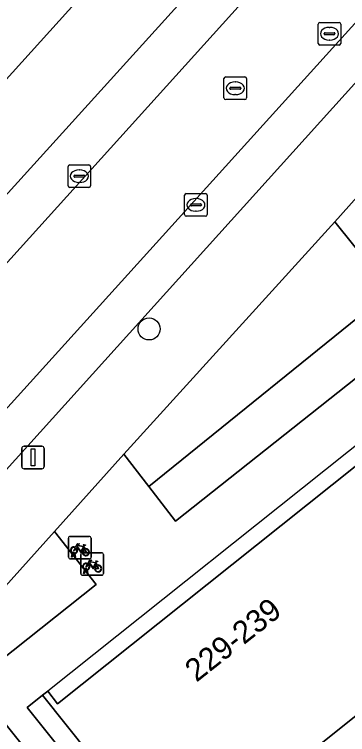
# Model space of a CAD drawing. Extents: x 159039 to 160102, y 381214 to 382524.
# Drawn here: x 159564.93 to 159579.68, y 381716.23 to 381748.12 of the extents above; entities that cross this region are included whole.
import ezdxf

# ---------------------------------------------------------------- set-up
doc = ezdxf.new("R2010")
doc.units = 0
for name, color, linetype in [('IMGEO_Boom', 7, 'Continuous'), ('IMGEO_Erf', 7, 'Continuous'), ('IMGEO_Fietsenrek', 7, 'Continuous'), ('IMGEO_Groenvoorziening', 7, 'Continuous'), ('IMGEO_Haag', 7, 'Continuous'), ('IMGEO_Kolk', 7, 'Continuous'), ('IMGEO_Lichtmast', 7, 'Continuous'), ('IMGEO_Pand', 7, 'Continuous'), ('IMGEO_Pand_nummerreeks', 7, 'Continuous'), ('IMGEO_Pand_overbouw', 7, 'Continuous'), ('IMGEO_Parkeervlak_open', 7, 'Continuous'), ('IMGEO_Rijbaan_lokaal_open', 7, 'Continuous'), ('IMGEO_Rioolput', 7, 'Continuous'), ('IMGEO_Voetpad_open', 7, 'Continuous')]:
    doc.layers.add(name, color=color, linetype=linetype)

msp = doc.modelspace()

# ---------------------------------------------------------------- linework, layer by layer
at = {"layer": 'IMGEO_Boom'}
msp.add_circle((159570.892, 381734.194), 0.489, dxfattribs=at)
at = {"layer": 'IMGEO_Erf'}
for points in [[(159524.837, 381701.556), (159532.504, 381709.756), (159583.281, 381765.969), (159588.398, 381771.639)], [(159600.7, 381733.542), (159594.499, 381728.591), (159592.826, 381727.256), (159586.593, 381722.28), (159587.032, 381721.737), (159587.634, 381720.991), (159587.427, 381720.82), (159586.826, 381721.573), (159586.386, 381722.126), (159580.196, 381717.178), (159578.514, 381715.834), (159572.255, 381710.832), (159572.692, 381710.285), (159572.587, 381710.201), (159572.458, 381710.098), (159571.787, 381709.562), (159573.118, 381707.9), (159573.794, 381708.392), (159616.964, 381742.797)]]:
    msp.add_lwpolyline(points, dxfattribs=at)
at = {"layer": 'IMGEO_Fietsenrek'}
for p, q in [((159567.323, 381724.083), (159567.323, 381724.924)), ((159567.323, 381724.924), (159567.323, 381724.083)), ((159567.398, 381725.008), (159568.239, 381725.008)), ((159568.239, 381725.008), (159567.398, 381725.008)), ((159568.323, 381724.933), (159568.323, 381724.092)), ((159568.323, 381724.092), (159568.323, 381724.933)), ((159568.01, 381724.557), (159568.046, 381724.462)), ((159567.45, 381724.092), (159567.489, 381724.252)), ((159567.519, 381724.24), (159567.484, 381724.092)), ((159567.561, 381724.264), (159567.56, 381724.268)), ((159567.592, 381724.275), (159567.593, 381724.268)), ((159567.6, 381724.238), (159567.635, 381724.092)), ((159567.941, 381724.286), (159568.782, 381724.286)), ((159568.782, 381724.286), (159567.941, 381724.286)), ((159568.248, 381724.008), (159567.407, 381724.008)), ((159567.407, 381724.008), (159568.248, 381724.008)), ((159567.484, 381724.092), (159567.45, 381724.092)), ((159567.602, 381724.092), (159567.568, 381724.234)), ((159567.635, 381724.092), (159567.602, 381724.092)), ((159567.866, 381723.361), (159567.866, 381724.202)), ((159567.866, 381724.202), (159567.866, 381723.361)), ((159568.866, 381724.211), (159568.866, 381723.37)), ((159568.866, 381723.37), (159568.866, 381724.211)), ((159568.553, 381723.835), (159568.589, 381723.74)), ((159568.791, 381723.286), (159567.95, 381723.286)), ((159567.95, 381723.286), (159568.791, 381723.286)), ((159567.993, 381723.37), (159568.032, 381723.53)), ((159568.027, 381723.37), (159567.993, 381723.37)), ((159568.062, 381723.518), (159568.027, 381723.37)), ((159568.104, 381723.542), (159568.103, 381723.546)), ((159568.145, 381723.37), (159568.111, 381723.512)), ((159568.135, 381723.553), (159568.136, 381723.546)), ((159568.143, 381723.516), (159568.178, 381723.37)), ((159568.178, 381723.37), (159568.145, 381723.37))]:
    msp.add_line(p, q, dxfattribs=at)
for points in [[(159567.636, 381724.534), (159567.731, 381724.698), (159567.817, 381724.684), (159567.819, 381724.675), (159567.763, 381724.664), (159567.736, 381724.619), (159567.992, 381724.578)], [(159567.979, 381724.553), (159567.722, 381724.594), (159567.705, 381724.565), (159567.872, 381724.345), (159567.979, 381724.553)], [(159567.992, 381724.578), (159568.017, 381724.627), (159568.011, 381724.631), (159567.988, 381724.635), (159567.976, 381724.642), (159567.975, 381724.645), (159567.977, 381724.65), (159568.072, 381724.635), (159568.074, 381724.625), (159568.064, 381724.612), (159568.052, 381724.606), (159568.038, 381724.612), (159568.01, 381724.557)], [(159567.657, 381724.482), (159567.605, 381724.392), (159567.565, 381724.367), (159567.566, 381724.414), (159567.621, 381724.508)], [(159567.932, 381724.29), (159567.882, 381724.29), (159567.691, 381724.541), (159567.672, 381724.509)], [(159568.027, 381724.455), (159567.997, 381724.532), (159567.888, 381724.314), (159567.931, 381724.314)], [(159567.961, 381724.314), (159568.081, 381724.313), (159568.037, 381724.427)], [(159568.057, 381724.434), (159568.112, 381724.289), (159567.962, 381724.289)], [(159568.179, 381723.812), (159568.274, 381723.976), (159568.36, 381723.962), (159568.362, 381723.953), (159568.306, 381723.942), (159568.279, 381723.897), (159568.535, 381723.856)], [(159568.535, 381723.856), (159568.56, 381723.905), (159568.554, 381723.909), (159568.531, 381723.913), (159568.519, 381723.92), (159568.518, 381723.923), (159568.52, 381723.928), (159568.615, 381723.913), (159568.617, 381723.903), (159568.607, 381723.89), (159568.595, 381723.884), (159568.581, 381723.89), (159568.553, 381723.835)], [(159568.2, 381723.76), (159568.148, 381723.67), (159568.108, 381723.645), (159568.109, 381723.692), (159568.164, 381723.786)], [(159568.475, 381723.568), (159568.425, 381723.568), (159568.234, 381723.819), (159568.215, 381723.787)], [(159568.522, 381723.831), (159568.265, 381723.872), (159568.248, 381723.843), (159568.415, 381723.623), (159568.522, 381723.831)], [(159568.57, 381723.733), (159568.54, 381723.81), (159568.431, 381723.592), (159568.474, 381723.592)], [(159568.504, 381723.592), (159568.624, 381723.591), (159568.58, 381723.705)], [(159568.6, 381723.712), (159568.655, 381723.567), (159568.505, 381723.567)]]:
    msp.add_lwpolyline(points, dxfattribs=at)
for centre, radius, start, end in [((159567.401, 381724.93), 0.0779, 92.4484, 184.2845), ((159567.401, 381724.93), 0.0779, 92.4484, 184.2845), ((159568.245, 381724.93), 0.0779, 2.4484, 94.2845), ((159568.245, 381724.93), 0.0779, 2.4484, 94.2845), ((159567.563, 381724.393), 0.159, 62.6766, 242.1369), ((159567.563, 381724.393), 0.129, 63.3192, 238.903), ((159567.543, 381724.264), 0.0499, 12.8025, 158.6934), ((159567.563, 381724.393), 0.159, 253.9967, 271.7867), ((159567.543, 381724.264), 0.0174, 12.8025, 163.4502), ((159567.563, 381724.393), 0.129, 253.415, 269.0204), ((159567.563, 381724.393), 0.129, 283.6043, 43.4302), ((159567.563, 381724.393), 0.159, 283.5766, 46.6042), ((159567.944, 381724.208), 0.0779, 92.4484, 184.2845), ((159567.944, 381724.208), 0.0779, 92.4484, 184.2845), ((159568.09, 381724.309), 0.159, 113.3408, 178.3217), ((159568.09, 381724.309), 0.159, 187.0065, 105.7708), ((159568.09, 381724.309), 0.129, 113.923, 177.9556), ((159568.09, 381724.309), 0.129, 188.6715, 104.5883), ((159568.788, 381724.208), 0.0779, 2.4484, 94.2845), ((159568.788, 381724.208), 0.0779, 2.4484, 94.2845), ((159567.401, 381724.086), 0.0779, 182.4484, 274.2845), ((159567.401, 381724.086), 0.0779, 182.4484, 274.2845), ((159568.245, 381724.086), 0.0779, 272.4484, 4.2845), ((159568.245, 381724.086), 0.0779, 272.4484, 4.2845), ((159568.106, 381723.671), 0.159, 62.6766, 242.1369), ((159568.106, 381723.671), 0.129, 63.3192, 238.903), ((159568.106, 381723.671), 0.129, 283.6043, 43.4302), ((159568.106, 381723.671), 0.159, 283.5766, 46.6042), ((159568.633, 381723.587), 0.159, 113.3408, 178.3217), ((159568.633, 381723.587), 0.159, 187.0065, 105.7708), ((159568.633, 381723.587), 0.129, 113.923, 177.9556), ((159568.633, 381723.587), 0.129, 188.6715, 104.5883), ((159567.944, 381723.364), 0.0779, 182.4484, 274.2845), ((159567.944, 381723.364), 0.0779, 182.4484, 274.2845), ((159568.086, 381723.542), 0.0499, 12.8025, 158.6934), ((159568.106, 381723.671), 0.159, 253.9967, 271.7867), ((159568.086, 381723.542), 0.0174, 12.8025, 163.4502), ((159568.106, 381723.671), 0.129, 253.415, 269.0204), ((159568.788, 381723.364), 0.0779, 272.4484, 4.2845), ((159568.788, 381723.364), 0.0779, 272.4484, 4.2845)]:
    msp.add_arc(centre, radius, start, end, dxfattribs=at)
at = {"layer": 'IMGEO_Groenvoorziening'}
for points in [[(159569.772, 381728.646), (159570.881, 381727.211), (159581.579, 381735.87), (159579.116, 381738.929)], [(159572.06, 381725.685), (159582.875, 381734.26), (159581.579, 381735.87), (159570.881, 381727.211)], [(159560.25, 381715.4), (159570.549, 381705.912), (159572.179, 381707.164), (159563.051, 381718.519), (159568.551, 381722.872), (159566.699, 381725.224), (159560.033, 381717.807)], [(159566.17, 381717.985), (159565.488, 381717.432), (159571.787, 381709.562), (159572.458, 381710.098)]]:
    msp.add_lwpolyline(points, close=True, dxfattribs=at)
at = {"layer": 'IMGEO_Haag'}
msp.add_lwpolyline([(159572.06, 381725.685), (159582.875, 381734.26), (159581.579, 381735.87), (159570.881, 381727.211)], close=True, dxfattribs=at)
at = {"layer": 'IMGEO_Kolk'}
for p, q in [((159567.376, 381741.456), (159568.228, 381741.456)), ((159567.301, 381740.53), (159567.301, 381741.382)), ((159567.789, 381741.236), (159567.814, 381741.236)), ((159568.302, 381741.382), (159568.302, 381740.53)), ((159567.56, 381740.95), (159567.56, 381740.962)), ((159567.998, 381740.913), (159567.6, 381740.913)), ((159567.603, 381740.999), (159568.001, 381740.999)), ((159568.044, 381740.962), (159568.044, 381740.95)), ((159567.812, 381740.676), (159567.787, 381740.676)), ((159568.228, 381740.456), (159567.376, 381740.456)), ((159572.539, 381740.185), (159573.391, 381740.185)), ((159572.464, 381739.259), (159572.464, 381740.111)), ((159572.952, 381739.965), (159572.977, 381739.965)), ((159573.465, 381740.111), (159573.465, 381739.259)), ((159572.723, 381739.679), (159572.723, 381739.691)), ((159573.161, 381739.642), (159572.763, 381739.642)), ((159572.766, 381739.728), (159573.164, 381739.728)), ((159573.207, 381739.691), (159573.207, 381739.679)), ((159572.975, 381739.405), (159572.95, 381739.405)), ((159573.391, 381739.185), (159572.539, 381739.185))]:
    msp.add_line(p, q, dxfattribs=at)
for points in [[(159567.376, 381741.456), (159568.228, 381741.456)], [(159567.301, 381740.53), (159567.301, 381741.382)], [(159568.302, 381741.382), (159568.302, 381740.53)], [(159568.228, 381740.456), (159567.376, 381740.456)], [(159572.539, 381740.185), (159573.391, 381740.185)], [(159572.464, 381739.259), (159572.464, 381740.111)], [(159573.465, 381740.111), (159573.465, 381739.259)], [(159573.391, 381739.185), (159572.539, 381739.185)]]:
    msp.add_lwpolyline(points, dxfattribs=at)
for centre, radius, start, end in [((159567.378, 381741.38), 0.0765, 91.552, 178.448), ((159567.378, 381741.38), 0.0765, 91.552, 178.448), ((159568.226, 381741.38), 0.0765, 1.552, 88.448), ((159568.226, 381741.38), 0.0765, 1.552, 88.448), ((159567.6, 381740.959), 0.0403, 85.8775, 175.7526), ((159567.597, 381740.949), 0.0366, 178.938, 274.7102), ((159568.001, 381740.956), 0.043, 264.8664, 352.4533), ((159568.005, 381740.961), 0.0386, 1.7309, 96.639), ((159567.378, 381740.532), 0.0765, 181.552, 268.448), ((159567.378, 381740.532), 0.0765, 181.552, 268.448), ((159568.226, 381740.532), 0.0765, 271.552, 358.448), ((159568.226, 381740.532), 0.0765, 271.552, 358.448), ((159572.541, 381740.109), 0.0765, 91.552, 178.448), ((159572.541, 381740.109), 0.0765, 91.552, 178.448), ((159573.389, 381740.109), 0.0765, 1.552, 88.448), ((159573.389, 381740.109), 0.0765, 1.552, 88.448), ((159572.763, 381739.688), 0.0403, 85.8775, 175.7526), ((159572.76, 381739.678), 0.0366, 178.938, 274.7102), ((159573.164, 381739.685), 0.043, 264.8664, 352.4533), ((159573.168, 381739.69), 0.0386, 1.7309, 96.639), ((159572.541, 381739.261), 0.0765, 181.552, 268.448), ((159572.541, 381739.261), 0.0765, 181.552, 268.448), ((159573.389, 381739.261), 0.0765, 271.552, 358.448), ((159573.389, 381739.261), 0.0765, 271.552, 358.448)]:
    msp.add_arc(centre, radius, start, end, dxfattribs=at)
for centre, major_axis, ratio, start_param, end_param in [((159567.788, 381740.956), (-0.387, 0.002), 0.722429, 4.712389, 7.853982), ((159567.813, 381740.956), (-0.39, 0.002), 0.717154, 1.570796, 4.712389), ((159572.951, 381739.685), (-0.387, 0.002), 0.722429, 4.712389, 7.853982), ((159572.976, 381739.685), (-0.39, 0.002), 0.717154, 1.570796, 4.712389)]:
    msp.add_ellipse(centre, major_axis=major_axis, ratio=ratio, start_param=start_param, end_param=end_param, dxfattribs=at)
at = {"layer": 'IMGEO_Lichtmast'}
for p, q in [((159565.255, 381728.103), (159565.255, 381728.903)), ((159565.255, 381728.903), (159565.255, 381728.103)), ((159565.355, 381729.003), (159566.145, 381729.003)), ((159566.145, 381729.003), (159565.355, 381729.003)), ((159566.245, 381728.903), (159566.245, 381728.103)), ((159566.245, 381728.103), (159566.245, 381728.903)), ((159566.145, 381728.003), (159565.355, 381728.003)), ((159565.355, 381728.003), (159566.145, 381728.003))]:
    msp.add_line(p, q, dxfattribs=at)
msp.add_lwpolyline([(159565.675, 381728.878), (159565.825, 381728.878), (159565.825, 381728.128), (159565.675, 381728.128), (159565.675, 381728.878)], dxfattribs=at)
for centre, start, end in [((159565.355, 381728.903), 90, 180), ((159565.355, 381728.903), 90, 180), ((159566.145, 381728.903), 0, 90), ((159566.145, 381728.903), 360, 90), ((159565.355, 381728.103), 180, 270), ((159565.355, 381728.103), 180, 270), ((159566.145, 381728.103), 270, 0), ((159566.145, 381728.103), 270, 0)]:
    msp.add_arc(centre, 0.1, start, end, dxfattribs=at)
at = {"layer": 'IMGEO_Pand'}
msp.add_lwpolyline([(159586.593, 381722.28), (159581.175, 381729.034), (159566.839, 381717.597), (159566.402, 381718.151), (159566.17, 381717.985), (159572.458, 381710.098), (159572.587, 381710.201), (159572.692, 381710.285), (159572.255, 381710.832), (159578.514, 381715.834), (159580.196, 381717.178), (159586.386, 381722.126), (159586.826, 381721.573), (159587.427, 381720.82), (159587.634, 381720.991), (159587.032, 381721.737)], close=True, dxfattribs=at)
at = {"layer": 'IMGEO_Pand_overbouw'}
msp.add_lwpolyline([(159581.175, 381729.034), (159580.744, 381729.571), (159566.402, 381718.151), (159566.839, 381717.597)], close=True, dxfattribs=at)
at = {"layer": 'IMGEO_Parkeervlak_open'}
for points in [[(159600.356, 381770.24), (159559.749, 381725.348), (159557.919, 381723.045)], [(159560.998, 381724.03), (159599.764, 381766.979)], [(159528.664, 381697.665), (159529.21, 381698.27), (159538.424, 381708.169), (159591.512, 381766.925)], [(159587.875, 381765.875), (159529.392, 381701.303)]]:
    msp.add_lwpolyline(points, dxfattribs=at)
at = {"layer": 'IMGEO_Rijbaan_lokaal_open'}
for points in [[(159613.786, 381785.161), (159629.549, 381802.659), (159626.352, 381805.552), (159602.517, 381779.098), (159591.852, 381767.299), (159591.512, 381766.925), (159538.424, 381708.169), (159529.21, 381698.27), (159532.297, 381695.293), (159544.91, 381708.807), (159546.267, 381710.129)], [(159557.557, 381722.559), (159557.919, 381723.045), (159559.749, 381725.348), (159600.356, 381770.24)]]:
    msp.add_lwpolyline(points, dxfattribs=at)
at = {"layer": 'IMGEO_Rioolput'}
for p, q in [((159578.379, 381746.837), (159578.379, 381747.689)), ((159578.454, 381747.763), (159579.306, 381747.763)), ((159578.867, 381747.543), (159578.892, 381747.543)), ((159579.38, 381747.689), (159579.38, 381746.837)), ((159578.638, 381747.257), (159578.638, 381747.269)), ((159579.076, 381747.22), (159578.678, 381747.22)), ((159578.681, 381747.306), (159579.079, 381747.306)), ((159579.122, 381747.269), (159579.122, 381747.257)), ((159578.89, 381746.983), (159578.865, 381746.983)), ((159579.306, 381746.763), (159578.454, 381746.763)), ((159574.282, 381745.348), (159575.134, 381745.348)), ((159574.207, 381744.422), (159574.207, 381745.274)), ((159574.695, 381745.128), (159574.72, 381745.128)), ((159575.208, 381745.274), (159575.208, 381744.422)), ((159574.466, 381744.842), (159574.466, 381744.854)), ((159574.904, 381744.805), (159574.506, 381744.805)), ((159574.509, 381744.891), (159574.907, 381744.891)), ((159574.95, 381744.854), (159574.95, 381744.842)), ((159575.134, 381744.348), (159574.282, 381744.348)), ((159574.718, 381744.568), (159574.693, 381744.568))]:
    msp.add_line(p, q, dxfattribs=at)
for points in [[(159578.379, 381746.837), (159578.379, 381747.689)], [(159578.454, 381747.763), (159579.306, 381747.763)], [(159579.38, 381747.689), (159579.38, 381746.837)], [(159579.306, 381746.763), (159578.454, 381746.763)], [(159574.282, 381745.348), (159575.134, 381745.348)], [(159574.207, 381744.422), (159574.207, 381745.274)], [(159575.208, 381745.274), (159575.208, 381744.422)], [(159575.134, 381744.348), (159574.282, 381744.348)]]:
    msp.add_lwpolyline(points, dxfattribs=at)
for centre, radius, start, end in [((159578.456, 381747.687), 0.0765, 91.552, 178.448), ((159578.456, 381747.687), 0.0765, 91.552, 178.448), ((159579.304, 381747.687), 0.0765, 1.552, 88.448), ((159579.304, 381747.687), 0.0765, 1.552, 88.448), ((159578.678, 381747.266), 0.0403, 85.8775, 175.7526), ((159578.675, 381747.256), 0.0366, 178.938, 274.7102), ((159579.079, 381747.263), 0.043, 264.8664, 352.4533), ((159579.083, 381747.268), 0.0386, 1.7309, 96.639), ((159578.456, 381746.839), 0.0765, 181.552, 268.448), ((159578.456, 381746.839), 0.0765, 181.552, 268.448), ((159579.304, 381746.839), 0.0765, 271.552, 358.448), ((159579.304, 381746.839), 0.0765, 271.552, 358.448), ((159574.284, 381745.272), 0.0765, 91.552, 178.448), ((159574.284, 381745.272), 0.0765, 91.552, 178.448), ((159575.132, 381745.272), 0.0765, 1.552, 88.448), ((159575.132, 381745.272), 0.0765, 1.552, 88.448), ((159574.506, 381744.851), 0.0403, 85.8775, 175.7526), ((159574.503, 381744.841), 0.0366, 178.938, 274.7102), ((159574.907, 381744.848), 0.043, 264.8664, 352.4533), ((159574.911, 381744.853), 0.0386, 1.7309, 96.639), ((159574.284, 381744.424), 0.0765, 181.552, 268.448), ((159574.284, 381744.424), 0.0765, 181.552, 268.448), ((159575.132, 381744.424), 0.0765, 271.552, 358.448), ((159575.132, 381744.424), 0.0765, 271.552, 358.448)]:
    msp.add_arc(centre, radius, start, end, dxfattribs=at)
for centre, major_axis, ratio, start_param, end_param in [((159578.866, 381747.263), (-0.387, 0.002), 0.722429, 4.712389, 7.853982), ((159578.891, 381747.263), (-0.39, 0.002), 0.717154, 1.570796, 4.712389), ((159574.694, 381744.848), (-0.387, 0.002), 0.722429, 4.712389, 7.853982), ((159574.719, 381744.848), (-0.39, 0.002), 0.717154, 1.570796, 4.712389)]:
    msp.add_ellipse(centre, major_axis=major_axis, ratio=ratio, start_param=start_param, end_param=end_param, dxfattribs=at)
at = {"layer": 'IMGEO_Voetpad_open'}
for points in [[(159591.384, 381774.9), (159588.398, 381771.639), (159583.281, 381765.969), (159532.504, 381709.756), (159524.837, 381701.556), (159520.954, 381696.597)], [(159569.772, 381728.646), (159579.116, 381738.929), (159582.201, 381742.385), (159591.503, 381752.685), (159594.578, 381756.07), (159607.564, 381770.439), (159609.56, 381772.721)], [(159599.764, 381766.979), (159560.998, 381724.03)], [(159529.392, 381701.303), (159587.875, 381765.875)], [(159591.503, 381752.685), (159595.879, 381747.215), (159597.139, 381745.64), (159586.379, 381737.091), (159585.166, 381738.629), (159582.201, 381742.385), (159579.116, 381738.929), (159581.579, 381735.87), (159582.875, 381734.26), (159572.06, 381725.685), (159570.881, 381727.211), (159569.772, 381728.646), (159566.699, 381725.224), (159568.551, 381722.872), (159563.051, 381718.519), (159572.179, 381707.164), (159570.549, 381705.912), (159560.25, 381715.4), (159560.033, 381717.807), (159557.749, 381715.249)], [(159558.335, 381714.501), (159570.19, 381703.543), (159574.792, 381707.112), (159573.794, 381708.392), (159573.118, 381707.9), (159571.787, 381709.562), (159565.488, 381717.432), (159566.17, 381717.985), (159566.402, 381718.151), (159566.839, 381717.597), (159581.175, 381729.034), (159595.564, 381740.514)], [(159557.749, 381715.249), (159560.033, 381717.807), (159566.699, 381725.224), (159569.772, 381728.646)]]:
    msp.add_lwpolyline(points, dxfattribs=at)

# ---------------------------------------------------------------- texts
at = {"layer": 'IMGEO_Pand_nummerreeks'}
msp.add_text('229-239', height=1, rotation=38.4023, dxfattribs=at).set_placement((159572.988, 381718.526))

doc.saveas('drawing.dxf')
